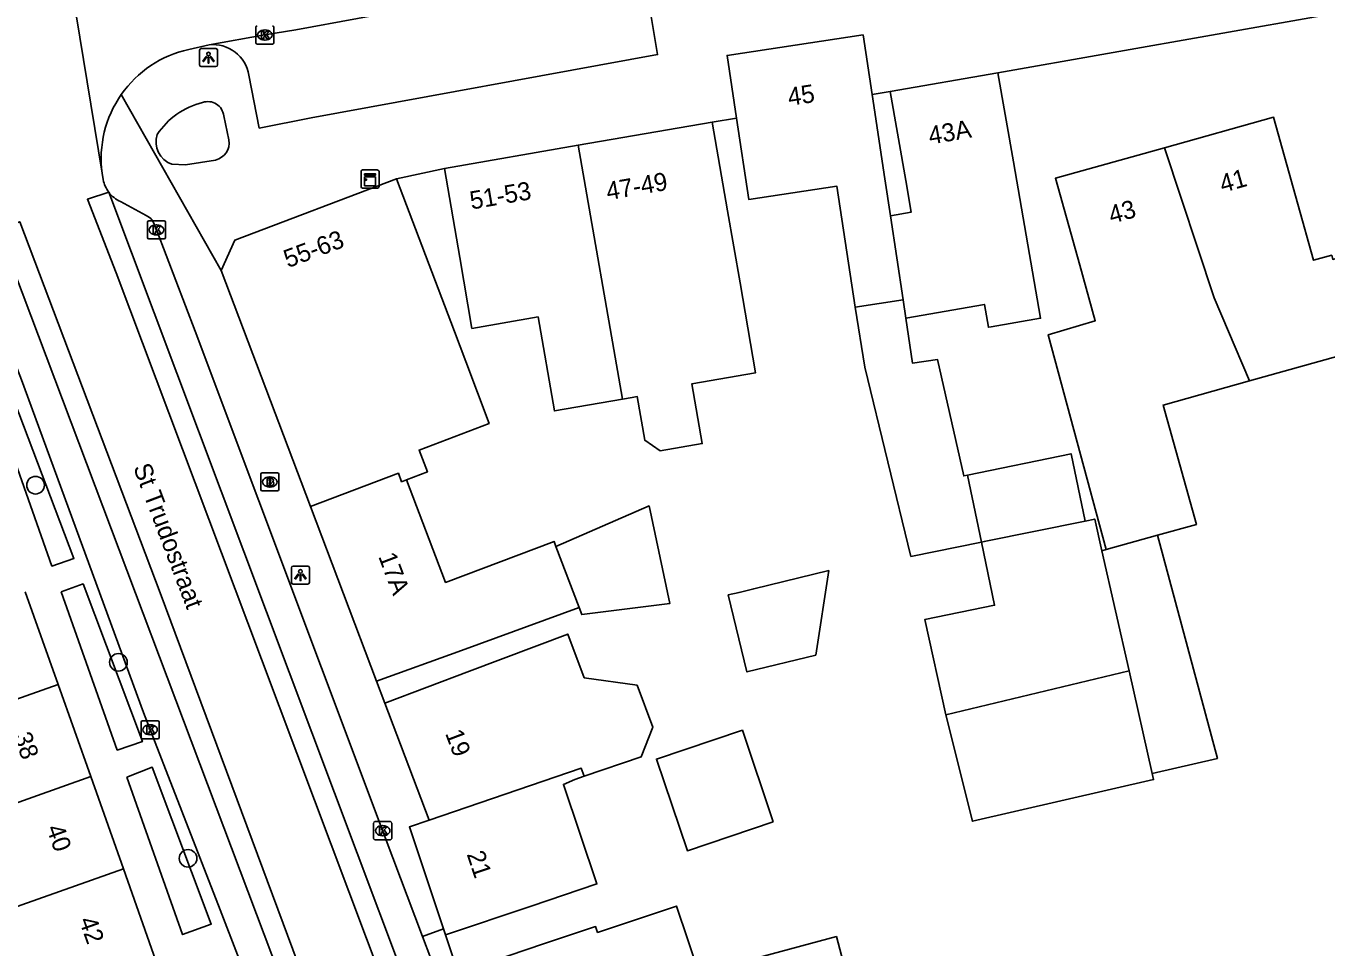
# Model space of a CAD drawing. Extents: x 159377 to 159983, y 382996 to 383595.
# Drawn here: x 159705.8 to 159777.8, y 383264.4 to 383315.4 of the extents above; entities that cross this region are included whole.
import ezdxf

# ---------------------------------------------------------------- set-up
doc = ezdxf.new("R2010")
doc.units = 0
for name, color, linetype in [('IMGEO_Boom', 7, 'Continuous'), ('IMGEO_Brandkraan', 7, 'Continuous'), ('IMGEO_Kast', 7, 'Continuous'), ('IMGEO_Kolk', 7, 'Continuous'), ('IMGEO_Lichtpunt', 7, 'Continuous'), ('IMGEO_Muur', 7, 'Continuous'), ('IMGEO_Openbare_ruimte_label', 7, 'Continuous'), ('IMGEO_Pand', 7, 'Continuous'), ('IMGEO_Pand_nummerreeks', 7, 'Continuous'), ('IMGEO_Rijbaan_lokaal_gesloten', 7, 'Continuous'), ('IMGEO_Rijbaan_lokaal_open', 7, 'Continuous'), ('IMGEO_Voetpad_open', 7, 'Continuous')]:
    doc.layers.add(name, color=color, linetype=linetype)

msp = doc.modelspace()

# ---------------------------------------------------------------- linework, layer by layer
at = {"layer": 'IMGEO_Boom'}
for centre in [(159706.311, 383289.952), (159710.901, 383280.138), (159714.755, 383269.277)]:
    msp.add_circle(centre, 0.489, dxfattribs=at)
at = {"layer": 'IMGEO_Brandkraan'}
for p, q in [((159718.784, 383289.706), (159718.784, 383290.558)), ((159718.859, 383290.632), (159719.711, 383290.632)), ((159719.272, 383290.412), (159719.297, 383290.412)), ((159719.785, 383290.558), (159719.785, 383289.706)), ((159719.295, 383289.852), (159719.27, 383289.852)), ((159719.711, 383289.632), (159718.859, 383289.632))]:
    msp.add_line(p, q, dxfattribs=at)
for points in [[(159718.784, 383289.706), (159718.784, 383290.558)], [(159718.859, 383290.632), (159719.711, 383290.632)], [(159719.785, 383290.558), (159719.785, 383289.706)], [(159719.132, 383290.332), (159719.132, 383289.932), (159719.345, 383289.932)], [(159719.363, 383290.332), (159719.132, 383290.332)], [(159719.311, 383290.251), (159719.257, 383290.251), (159719.257, 383290.175)], [(159719.257, 383290.175), (159719.31, 383290.175)], [(159719.319, 383290.099), (159719.257, 383290.099), (159719.257, 383290.018)], [(159719.257, 383290.018), (159719.319, 383290.018)], [(159719.711, 383289.632), (159718.859, 383289.632)]]:
    msp.add_lwpolyline(points, dxfattribs=at)
for centre, radius, start, end in [((159718.861, 383290.556), 0.0765, 91.55205, 178.44795), ((159718.861, 383290.556), 0.0765, 91.55205, 178.44795), ((159719.709, 383290.556), 0.0765, 1.55205, 88.44795), ((159719.709, 383290.556), 0.0765, 1.55205, 88.44795), ((159718.861, 383289.708), 0.0765, 181.55205, 268.44795), ((159718.861, 383289.708), 0.0765, 181.55205, 268.44795), ((159719.312, 383290.213), 0.0379, 267.82845, 90.93552), ((159719.32, 383290.058), 0.0404, 269.87594, 90.50774), ((159719.351, 383290.183), 0.251, 268.66757, 293.53466), ((159719.367, 383290.187), 0.145, 59.4692, 91.53667), ((159719.392, 383290.234), 0.0922, 285.51372, 58.15012), ((159719.397, 383290.042), 0.105, 301.31148, 78.98903), ((159719.709, 383289.708), 0.0765, 271.55205, 358.44795), ((159719.709, 383289.708), 0.0765, 271.55205, 358.44795)]:
    msp.add_arc(centre, radius, start, end, dxfattribs=at)
for centre, major_axis, ratio, start_param, end_param in [((159719.271, 383290.132), (-0.387, 0.002), 0.722429, 4.712389, 7.853982), ((159719.296, 383290.132), (-0.39, 0.002), 0.717154, 1.570796, 4.712389)]:
    msp.add_ellipse(centre, major_axis=major_axis, ratio=ratio, start_param=start_param, end_param=end_param, dxfattribs=at)
at = {"layer": 'IMGEO_Kast'}
for p, q in [((159724.334, 383306.492), (159724.334, 383307.333)), ((159724.334, 383307.333), (159724.334, 383306.492)), ((159724.409, 383307.417), (159725.25, 383307.417)), ((159725.25, 383307.417), (159724.409, 383307.417)), ((159725.334, 383307.342), (159725.334, 383306.501)), ((159725.334, 383306.501), (159725.334, 383307.342)), ((159725.259, 383306.417), (159724.418, 383306.417)), ((159724.418, 383306.417), (159725.259, 383306.417))]:
    msp.add_line(p, q, dxfattribs=at)
for points in [[(159724.529, 383307.207), (159725.129, 383307.207), (159725.129, 383307.122), (159724.529, 383307.122), (159724.529, 383307.207)], [(159724.529, 383307.032), (159725.129, 383307.032), (159725.129, 383306.543), (159724.529, 383306.543), (159724.529, 383307.032)]]:
    msp.add_lwpolyline(points, dxfattribs=at)
msp.add_circle((159724.613, 383306.881), 0.0377, dxfattribs=at)
for centre, start, end in [((159724.412, 383307.339), 92.4484, 184.28452), ((159724.412, 383307.339), 92.4484, 184.28452), ((159725.256, 383307.339), 2.4484, 94.28452), ((159725.256, 383307.339), 2.4484, 94.28452), ((159724.412, 383306.495), 182.4484, 274.28452), ((159724.412, 383306.495), 182.4484, 274.28452), ((159725.256, 383306.495), 272.4484, 4.28452), ((159725.256, 383306.495), 272.4484, 4.28452)]:
    msp.add_arc(centre, 0.0779, start, end, dxfattribs=at)
at = {"layer": 'IMGEO_Kolk'}
for p, q in [((159718.511, 383314.47), (159718.511, 383315.322)), ((159718.999, 383315.176), (159719.024, 383315.176)), ((159719.512, 383315.322), (159719.512, 383314.47)), ((159719.438, 383314.396), (159718.586, 383314.396)), ((159719.022, 383314.616), (159718.997, 383314.616)), ((159712.507, 383303.672), (159712.507, 383304.524)), ((159712.582, 383304.598), (159713.434, 383304.598)), ((159712.995, 383304.378), (159713.02, 383304.378)), ((159713.508, 383304.524), (159713.508, 383303.672)), ((159713.434, 383303.598), (159712.582, 383303.598)), ((159713.018, 383303.818), (159712.993, 383303.818)), ((159712.151, 383275.975), (159712.151, 383276.827)), ((159712.226, 383276.901), (159713.078, 383276.901)), ((159712.639, 383276.681), (159712.664, 383276.681)), ((159713.152, 383276.827), (159713.152, 383275.975)), ((159712.662, 383276.121), (159712.637, 383276.121)), ((159713.078, 383275.901), (159712.226, 383275.901)), ((159725.033, 383270.383), (159725.033, 383271.235)), ((159725.108, 383271.309), (159725.96, 383271.309)), ((159725.521, 383271.089), (159725.546, 383271.089)), ((159726.034, 383271.235), (159726.034, 383270.383)), ((159725.96, 383270.309), (159725.108, 383270.309)), ((159725.544, 383270.529), (159725.519, 383270.529))]:
    msp.add_line(p, q, dxfattribs=at)
for points in [[(159718.511, 383314.47), (159718.511, 383315.322)], [(159718.832, 383315.096), (159718.955, 383315.096), (159718.955, 383314.945), (159719.085, 383315.096), (159719.249, 383315.096), (159719.103, 383314.945), (159719.256, 383314.696), (159719.104, 383314.696), (159719.019, 383314.86), (159718.955, 383314.793), (159718.955, 383314.696), (159718.832, 383314.696), (159718.832, 383315.096)], [(159719.512, 383315.322), (159719.512, 383314.47)], [(159719.438, 383314.396), (159718.586, 383314.396)], [(159712.507, 383303.672), (159712.507, 383304.524)], [(159712.582, 383304.598), (159713.434, 383304.598)], [(159712.828, 383304.298), (159712.951, 383304.298), (159712.951, 383304.147), (159713.081, 383304.298), (159713.245, 383304.298), (159713.099, 383304.147), (159713.252, 383303.898), (159713.1, 383303.898), (159713.015, 383304.062), (159712.951, 383303.995), (159712.951, 383303.898), (159712.828, 383303.898), (159712.828, 383304.298)], [(159713.508, 383304.524), (159713.508, 383303.672)], [(159713.434, 383303.598), (159712.582, 383303.598)], [(159712.151, 383275.975), (159712.151, 383276.827)], [(159712.226, 383276.901), (159713.078, 383276.901)], [(159713.152, 383276.827), (159713.152, 383275.975)], [(159712.472, 383276.601), (159712.595, 383276.601), (159712.595, 383276.45), (159712.725, 383276.601), (159712.889, 383276.601), (159712.743, 383276.45), (159712.896, 383276.201), (159712.744, 383276.201), (159712.659, 383276.365), (159712.595, 383276.298), (159712.595, 383276.201), (159712.472, 383276.201), (159712.472, 383276.601)], [(159713.078, 383275.901), (159712.226, 383275.901)], [(159725.033, 383270.383), (159725.033, 383271.235)], [(159725.108, 383271.309), (159725.96, 383271.309)], [(159725.354, 383271.009), (159725.477, 383271.009), (159725.477, 383270.858), (159725.607, 383271.009), (159725.771, 383271.009), (159725.625, 383270.858), (159725.778, 383270.609), (159725.626, 383270.609), (159725.541, 383270.773), (159725.477, 383270.706), (159725.477, 383270.609), (159725.354, 383270.609), (159725.354, 383271.009)], [(159726.034, 383271.235), (159726.034, 383270.383)], [(159725.96, 383270.309), (159725.108, 383270.309)]]:
    msp.add_lwpolyline(points, dxfattribs=at)
for centre, start, end in [((159718.588, 383315.32), 91.55205, 178.44795), ((159718.588, 383315.32), 91.55205, 178.44795), ((159719.436, 383315.32), 1.55205, 88.44795), ((159719.436, 383315.32), 1.55205, 88.44795), ((159718.588, 383314.472), 181.55205, 268.44795), ((159718.588, 383314.472), 181.55205, 268.44795), ((159719.436, 383314.472), 271.55205, 358.44795), ((159719.436, 383314.472), 271.55205, 358.44795), ((159712.584, 383304.522), 91.55205, 178.44795), ((159712.584, 383304.522), 91.55205, 178.44795), ((159713.432, 383304.522), 1.55205, 88.44795), ((159713.432, 383304.522), 1.55205, 88.44795), ((159712.584, 383303.674), 181.55205, 268.44795), ((159712.584, 383303.674), 181.55205, 268.44795), ((159713.432, 383303.674), 271.55205, 358.44795), ((159713.432, 383303.674), 271.55205, 358.44795), ((159712.228, 383276.825), 91.55205, 178.44795), ((159712.228, 383276.825), 91.55205, 178.44795), ((159713.076, 383276.825), 1.55205, 88.44795), ((159713.076, 383276.825), 1.55205, 88.44795), ((159712.228, 383275.977), 181.55205, 268.44795), ((159712.228, 383275.977), 181.55205, 268.44795), ((159713.076, 383275.977), 271.55205, 358.44795), ((159713.076, 383275.977), 271.55205, 358.44795), ((159725.11, 383271.233), 91.55205, 178.44795), ((159725.11, 383271.233), 91.55205, 178.44795), ((159725.958, 383271.233), 1.55205, 88.44795), ((159725.958, 383271.233), 1.55205, 88.44795), ((159725.11, 383270.385), 181.55205, 268.44795), ((159725.11, 383270.385), 181.55205, 268.44795), ((159725.958, 383270.385), 271.55205, 358.44795), ((159725.958, 383270.385), 271.55205, 358.44795)]:
    msp.add_arc(centre, 0.0765, start, end, dxfattribs=at)
for centre, major_axis, ratio, start_param, end_param in [((159718.998, 383314.896), (-0.387, 0.002), 0.722429, 4.712389, 7.853982), ((159719.023, 383314.896), (-0.39, 0.002), 0.717154, 1.570796, 4.712389), ((159712.994, 383304.098), (-0.387, 0.002), 0.722429, 4.712389, 7.853982), ((159713.019, 383304.098), (-0.39, 0.002), 0.717154, 1.570796, 4.712389), ((159712.638, 383276.401), (-0.387, 0.002), 0.722429, 4.712389, 7.853982), ((159712.663, 383276.401), (-0.39, 0.002), 0.717154, 1.570796, 4.712389), ((159725.52, 383270.809), (-0.387, 0.002), 0.722429, 4.712389, 7.853982), ((159725.545, 383270.809), (-0.39, 0.002), 0.717154, 1.570796, 4.712389)]:
    msp.add_ellipse(centre, major_axis=major_axis, ratio=ratio, start_param=start_param, end_param=end_param, dxfattribs=at)
at = {"layer": 'IMGEO_Lichtpunt'}
for p, q in [((159716.293, 383314.144), (159715.485, 383314.144)), ((159716.293, 383314.144), (159715.485, 383314.144)), ((159715.391, 383314.049), (159715.391, 383313.242)), ((159715.391, 383314.049), (159715.391, 383313.242)), ((159716.387, 383313.242), (159716.387, 383314.049)), ((159716.387, 383313.242), (159716.387, 383314.049)), ((159715.485, 383313.148), (159716.293, 383313.148)), ((159715.485, 383313.148), (159716.293, 383313.148)), ((159720.482, 383285.375), (159720.482, 383284.568)), ((159720.482, 383285.375), (159720.482, 383284.568)), ((159721.384, 383285.47), (159720.576, 383285.47)), ((159721.384, 383285.47), (159720.576, 383285.47)), ((159721.478, 383284.568), (159721.478, 383285.375)), ((159721.478, 383284.568), (159721.478, 383285.375)), ((159720.576, 383284.474), (159721.384, 383284.474)), ((159720.576, 383284.474), (159721.384, 383284.474))]:
    msp.add_line(p, q, dxfattribs=at)
for points in [[(159715.765, 383313.713), (159715.804, 383313.685), (159715.616, 383313.423), (159715.578, 383313.45), (159715.765, 383313.713)], [(159715.867, 383313.665), (159715.914, 383313.665), (159715.914, 383313.343), (159715.867, 383313.343), (159715.867, 383313.665)], [(159715.977, 383313.685), (159716.015, 383313.712), (159716.202, 383313.45), (159716.163, 383313.422), (159715.977, 383313.685)], [(159720.856, 383285.039), (159720.895, 383285.011), (159720.707, 383284.749), (159720.669, 383284.776), (159720.856, 383285.039)], [(159720.958, 383284.991), (159721.005, 383284.991), (159721.005, 383284.669), (159720.958, 383284.669), (159720.958, 383284.991)], [(159721.068, 383285.011), (159721.106, 383285.038), (159721.293, 383284.776), (159721.254, 383284.748), (159721.068, 383285.011)]]:
    msp.add_lwpolyline(points, dxfattribs=at)
for centre in [(159715.89, 383313.847), (159720.981, 383285.173)]:
    msp.add_circle(centre, 0.0994, dxfattribs=at)
for centre, start, end in [((159715.485, 383314.049), 90, 180), ((159715.485, 383314.049), 90, 180), ((159716.293, 383314.049), 0, 90), ((159716.293, 383314.049), 0, 90), ((159715.485, 383313.242), 180, 270), ((159715.485, 383313.242), 180, 270), ((159716.293, 383313.242), 270, 0), ((159716.293, 383313.242), 270, 360), ((159720.576, 383285.375), 90, 180), ((159720.576, 383285.375), 90, 180), ((159721.384, 383285.375), 0, 90), ((159721.384, 383285.375), 0, 90), ((159720.576, 383284.568), 180, 270), ((159720.576, 383284.568), 180, 270), ((159721.384, 383284.568), 270, 0), ((159721.384, 383284.568), 270, 360)]:
    msp.add_arc(centre, 0.0946, start, end, dxfattribs=at)
at = {"layer": 'IMGEO_Muur'}
msp.add_lwpolyline([(159726.307, 383306.921), (159728.951, 383307.5)], dxfattribs=at)
at = {"layer": 'IMGEO_Pand'}
for points in [[(159745.126, 383310.289), (159744.601, 383313.764), (159752.135, 383314.902), (159752.634, 383311.598)], [(159753.641, 383311.768), (159759.602, 383312.804)], [(159759.602, 383312.804), (159760.458, 383307.878), (159761.964, 383299.206), (159759.231, 383298.731), (159759.077, 383298.704), (159758.858, 383299.965), (159754.504, 383299.209)], [(159752.634, 383311.598), (159753.34, 383306.921), (159753.647, 383304.885)], [(159753.647, 383304.885), (159754.801, 383305.085), (159754.496, 383306.842), (159753.641, 383311.768)], [(159736.366, 383308.786), (159743.784, 383310.073)], [(159743.784, 383310.073), (159744.636, 383305.147), (159745.324, 383301.168), (159746.187, 383296.179), (159742.659, 383295.569), (159743.232, 383292.258), (159740.893, 383291.854), (159740.048, 383292.439), (159739.63, 383294.863), (159739.341, 383294.813), (159738.808, 383294.721)], [(159751.696, 383299.814), (159750.683, 383306.52), (159745.806, 383305.784), (159745.126, 383310.289)], [(159768.824, 383308.652), (159774.865, 383310.341), (159776.212, 383305.526), (159777.082, 383302.415), (159778.084, 383302.695), (159778.148, 383302.464), (159780.148, 383303.024), (159783.839, 383295.041), (159785.925, 383290.528), (159784.507, 383289.922), (159783.743, 383291.449), (159782.521, 383291.042), (159780.227, 383294.031), (159779.301, 383297.345), (159773.526, 383295.729)], [(159728.951, 383307.5), (159736.366, 383308.786)], [(159736.366, 383308.786), (159738.808, 383294.721)], [(159765.596, 383286.384), (159762.384, 383298.291), (159764.992, 383299.065), (159764.13, 383302.147), (159762.783, 383306.962), (159768.824, 383308.652)], [(159768.824, 383308.652), (159771.582, 383300.342), (159773.526, 383295.729)], [(159716.588, 383301.853), (159717.345, 383303.53), (159726.307, 383306.921)], [(159726.307, 383306.921), (159729.504, 383298.47), (159730.131, 383296.815), (159731.43, 383293.379), (159727.553, 383291.894), (159728.01, 383290.688), (159726.861, 383290.254)], [(159738.808, 383294.721), (159735.042, 383294.072), (159734.142, 383299.273), (159730.479, 383298.639), (159729.798, 383302.576), (159728.951, 383307.5)], [(159753.647, 383304.885), (159754.352, 383300.215)], [(159716.588, 383301.853), (159721.539, 383288.77)], [(159754.352, 383300.215), (159751.696, 383299.814)], [(159758.693, 383286.8), (159754.783, 383286.005), (159752.225, 383296.488), (159751.696, 383299.814)], [(159754.504, 383299.209), (159754.352, 383300.215)], [(159754.504, 383299.209), (159754.881, 383296.713), (159756.248, 383296.919), (159757.71, 383290.462), (159757.926, 383290.507)], [(159773.526, 383295.729), (159768.748, 383294.392), (159770.596, 383287.782), (159768.443, 383287.18)], [(159757.926, 383290.507), (159763.655, 383291.692), (159764.426, 383287.965)], [(159721.539, 383288.77), (159726.403, 383290.612), (159726.579, 383290.147), (159726.861, 383290.254)], [(159757.926, 383290.507), (159758.693, 383286.8)], [(159726.861, 383290.254), (159729.013, 383284.566), (159735.023, 383286.84), (159735.129, 383286.561)], [(159725.198, 383279.1), (159721.539, 383288.77)], [(159735.129, 383286.561), (159740.284, 383288.808), (159741.444, 383283.402), (159736.557, 383282.784), (159736.412, 383283.168)], [(159758.693, 383286.8), (159758.843, 383286.83), (159764.426, 383287.965)], [(159764.426, 383287.965), (159764.967, 383288.075), (159765.364, 383286.319)], [(159756.721, 383277.228), (159755.551, 383282.503), (159759.417, 383283.304), (159758.693, 383286.8)], [(159768.443, 383287.18), (159765.596, 383286.384)], [(159768.153, 383273.972), (159771.761, 383274.803), (159768.443, 383287.18)], [(159735.129, 383286.561), (159736.412, 383283.168)], [(159765.596, 383286.384), (159765.364, 383286.319)], [(159765.364, 383286.319), (159766.867, 383279.664)], [(159749.523, 383280.533), (159745.706, 383279.606), (159744.671, 383283.869), (159745.267, 383284.014), (159746.078, 383284.211), (159750.234, 383285.219), (159749.523, 383280.533)], [(159705.744, 383284.046), (159707.559, 383278.917)], [(159736.412, 383283.168), (159729.903, 383280.793), (159725.198, 383279.1)], [(159725.656, 383277.87), (159730.333, 383279.64), (159735.782, 383281.701), (159736.698, 383279.28), (159739.618, 383278.871), (159740.492, 383276.551), (159739.844, 383274.897), (159736.695, 383273.822)], [(159766.867, 383279.664), (159756.721, 383277.228)], [(159766.867, 383279.664), (159768.153, 383273.972)], [(159699.251, 383275.978), (159707.559, 383278.917)], [(159707.559, 383278.917), (159709.366, 383273.807)], [(159728.11, 383271.385), (159725.656, 383277.87)], [(159756.721, 383277.228), (159758.189, 383271.329), (159768.227, 383273.641), (159768.153, 383273.972)], [(159747.16, 383271.296), (159742.405, 383269.697), (159740.696, 383274.778), (159745.451, 383276.377), (159747.16, 383271.296)], [(159709.366, 383273.807), (159701.061, 383270.861)], [(159709.366, 383273.807), (159711.174, 383268.697)], [(159736.695, 383273.822), (159736.528, 383274.271), (159728.11, 383271.385)], [(159736.695, 383273.822), (159736.17, 383273.643), (159735.541, 383273.369), (159737.394, 383267.859), (159733.76, 383266.636), (159729.021, 383265.042)], [(159728.911, 383265.369), (159727.011, 383271.016), (159728.11, 383271.385)], [(159711.174, 383268.697), (159702.869, 383265.75)], [(159711.174, 383268.697), (159712.978, 383263.595)], [(159743.947, 383260.236), (159743.531, 383261.474), (159745.86, 383262.098), (159746.219, 383260.757), (159751.409, 383262.148), (159750.66, 383264.941), (159743.051, 383262.901), (159741.795, 383266.635), (159740.025, 383266.04), (159737.433, 383265.168), (159737.321, 383265.5), (159734.445, 383264.533), (159729.705, 383262.938)], [(159728.911, 383265.369), (159729.021, 383265.042)]]:
    msp.add_lwpolyline(points, dxfattribs=at)
at = {"layer": 'IMGEO_Rijbaan_lokaal_gesloten'}
for points in [[(159707.101, 383324.923), (159710.001, 383307.233)], [(159710.001, 383307.233), (159710.058, 383306.882)], [(159710.368, 383306.187), (159709.181, 383305.793), (159710.779, 383301.727), (159718.83, 383280.315), (159731.432, 383246.746), (159741.434, 383220.181), (159750.886, 383194.867), (159754.445, 383184.488), (159756.378, 383179.374), (159756.663, 383178.738), (159756.932, 383178.059), (159757.185, 383177.335), (159757.431, 383176.547), (159757.602, 383175.943), (159757.778, 383175.278), (159758.222, 383173.46), (159758.611, 383171.87), (159758.936, 383170.653), (159759.158, 383169.891), (159759.386, 383169.177), (159759.619, 383168.506), (159759.862, 383167.864), (159764.778, 383154.386)], [(159730.348, 383252.993), (159710.368, 383306.187)], [(159761.692, 383153.309), (159756.491, 383167.459), (159756.285, 383168.079), (159756.086, 383168.744), (159755.886, 383169.472), (159755.67, 383170.327), (159755.202, 383172.274), (159754.831, 383173.7), (159754.417, 383175.141), (159753.971, 383176.559), (159753.48, 383178.004), (159751.397, 383183.638), (159746.908, 383194.293), (159734.857, 383226.26), (159723.406, 383256.576), (159713.205, 383283.99), (159705.436, 383304.551), (159704.228, 383304.153)], [(159721.206, 383259.133), (159704.228, 383304.153)]]:
    msp.add_lwpolyline(points, dxfattribs=at)
msp.add_arc((159711.707, 383307.201), 1.68, 190.9477, 217.13016, dxfattribs=at)
at = {"layer": 'IMGEO_Rijbaan_lokaal_open'}
for points in [[(159715.92, 383314.353), (159719.012, 383314.897), (159720.731, 383315.191), (159741.207, 383318.974)], [(159715.92, 383314.353), (159714.795, 383314.097)]]:
    msp.add_lwpolyline(points, dxfattribs=at)
for centre, radius, start, end in [((159716.134, 383308.054), 6.19, 102.49252, 145.05737), ((159716.128, 383308.058), 6.183, 145.06134, 187.67039)]:
    msp.add_arc(centre, radius, start, end, dxfattribs=at)
at = {"layer": 'IMGEO_Voetpad_open'}
for points in [[(159740.196, 383317.164), (159740.758, 383313.811), (159721.583, 383310.305), (159718.7, 383309.741), (159718.12, 383312.665)], [(159759.602, 383312.804), (159777.824, 383316.009)], [(159711.06, 383311.599), (159716.588, 383301.853)], [(159752.634, 383311.598), (159753.641, 383311.768)], [(159716.732, 383310.418), (159717.022, 383309.083)], [(159743.784, 383310.073), (159745.126, 383310.289)], [(159716.271, 383307.969), (159714.615, 383307.702), (159713.867, 383307.732)], [(159726.307, 383306.921), (159728.951, 383307.5)], [(159711.017, 383305.668), (159712.443, 383304.892)], [(159712.914, 383304.285), (159713.007, 383304.098), (159715.145, 383298.483), (159725.675, 383270.428), (159727.743, 383264.944)], [(159703.96, 383302.861), (159703.513, 383301.93), (159703.479, 383301.171), (159703.559, 383300.908), (159705.532, 383295.785), (159712.289, 383277.365), (159716.543, 383266.423), (159718.357, 383261.684), (159718.413, 383261.409), (159718.422, 383261.381)], [(159704.11, 383294.247), (159707.22, 383285.473), (159708.439, 383285.892), (159705.125, 383294.618), (159704.11, 383294.247)], [(159707.728, 383284.038), (159710.833, 383275.279), (159712.228, 383275.742), (159708.948, 383284.48), (159707.728, 383284.038)], [(159725.198, 383279.1), (159725.656, 383277.87)], [(159711.367, 383273.769), (159714.458, 383265.05), (159716.04, 383265.621), (159712.77, 383274.324), (159711.367, 383273.769)], [(159727.743, 383264.944), (159728.911, 383265.369)], [(159728.665, 383262.501), (159727.743, 383264.944)], [(159729.021, 383265.042), (159729.705, 383262.938)]]:
    msp.add_lwpolyline(points, dxfattribs=at)
for centre, radius, start, end in [((159716.139, 383312.361), 2.004, 8.72547, 96.27845), ((159716.559, 383307.081), 4.197, 103.70404, 146.80972), ((159715.855, 383310.326), 0.882, 5.96902, 109.20303), ((159714.296, 383308.973), 1.314, 162.01188, 250.92325), ((159716.054, 383308.925), 0.981, 282.78129, 9.24717), ((159711.714, 383307.205), 1.688, 217.10358, 245.59834), ((159712.138, 383304.169), 0.784, 8.48472, 67.13443)]:
    msp.add_arc(centre, radius, start, end, dxfattribs=at)

# ---------------------------------------------------------------- texts
at = {"layer": 'IMGEO_Openbare_ruimte_label'}
msp.add_text('St Trudostraat', height=1, rotation=290.73715, dxfattribs=at).set_placement((159711.706, 383290.941))
at = {"layer": 'IMGEO_Pand_nummerreeks'}
for s, rotation, p in [('45', 8.58864, (159748.041, 383310.967)), ('43A', 9.8606, (159755.846, 383308.822)), ('47-49', 9.84341, (159738, 383305.739)), ('41', 15.61883, (159772.04, 383306.146)), ('51-53', 9.83769, (159730.451, 383305.223)), ('43', 15.63029, (159765.892, 383304.426)), ('55-63', 20.52908, (159720.282, 383301.977)), ('17A', 290.72367, (159725.278, 383286.01)), ('38', 289.47958, (159705.086, 383276.069)), ('19', 290.72723, (159728.98, 383276.207)), ('40', 289.47958, (159706.895, 383270.954)), ('21', 288.59592, (159730.177, 383269.509)), ('42', 289.48035, (159708.703, 383265.846))]:
    msp.add_text(s, height=1, rotation=rotation, dxfattribs=at).set_placement(p)

doc.saveas('drawing.dxf')
